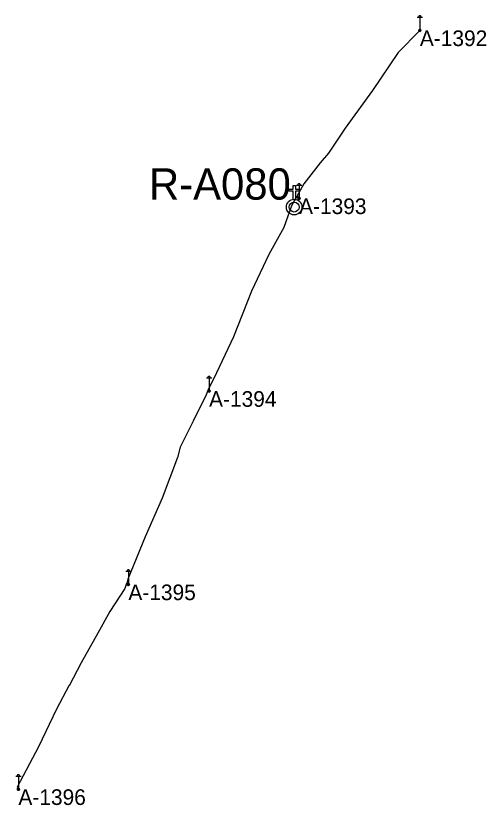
# Model space of a CAD drawing. Extents: x -729889 to -691139, y -995431 to -974354.
# Drawn here: x -726584.2 to -726493.9, y -976957 to -976805.7 of the extents above; entities that cross this region are included whole.
import ezdxf

# ---------------------------------------------------------------- set-up
doc = ezdxf.new("R2010")
doc.units = 0
for name, color, linetype in [('Atributy', 7, 'Continuous'), ('Skutečně zaměřené kabelové vedení', 7, 'Continuous'), ('Spínací bod veřejného osvětlení', 7, 'Continuous'), ('Světelný bod na stožáru sadovém', 7, 'Continuous')]:
    doc.layers.add(name, color=color, linetype=linetype)

# ---------------------------------------------------------------- blocks, each defined once
blk = doc.blocks.new('6.571')
at = {"layer": 'Světelný bod na stožáru sadovém'}
for p, q in [((-0.51, 2.54), (0.51, 2.54)), ((0, 2.54), (0, 0.2))]:
    blk.add_line(p, q, dxfattribs=at)
for points in [[(0.25, 2.54), (0.25, 2.56), (0.25, 2.58), (0.24, 2.6), (0.24, 2.62), (0.23, 2.64), (0.22, 2.66), (0.21, 2.69), (0.19, 2.7), (0.18, 2.72), (0.16, 2.73), (0.15, 2.75), (0.13, 2.76), (0.11, 2.77), (0.09, 2.78), (0.07, 2.78), (0.05, 2.79), (0.02, 2.79), (0, 2.79), (-0.02, 2.79), (-0.05, 2.79), (-0.07, 2.78), (-0.09, 2.78), (-0.11, 2.77), (-0.13, 2.76), (-0.15, 2.75), (-0.16, 2.73), (-0.18, 2.72), (-0.19, 2.7), (-0.21, 2.69), (-0.22, 2.66), (-0.23, 2.64), (-0.24, 2.62), (-0.24, 2.6), (-0.25, 2.58), (-0.25, 2.56), (-0.25, 2.54)], [(-0.2, 0), (-0.17, -0.1), (-0.08, -0.18), (0.04, -0.19), (0.13, -0.14), (0.19, -0.05), (0.18, 0.07), (0.12, 0.15), (0.02, 0.19), (-0.09, 0.17), (-0.17, 0.09), (-0.18, -0.01), (-0.15, -0.1), (-0.06, -0.17), (0.04, -0.17), (0.12, -0.12), (0.17, -0.03), (0.16, 0.08), (0.1, 0.14), (0.01, 0.17), (-0.09, 0.14), (-0.15, 0.07), (-0.16, -0.01), (-0.12, -0.1), (-0.04, -0.15), (0.04, -0.15), (0.12, -0.1), (0.15, -0.01), (0.14, 0.07), (0.08, 0.13), (-0.01, 0.15), (-0.09, 0.12), (-0.13, 0.06), (-0.14, -0.02), (-0.1, -0.1), (-0.03, -0.13), (0.04, -0.13), (0.11, -0.08), (0.13, 0), (0.12, 0.07), (0.06, 0.12), (-0.02, 0.13), (-0.08, 0.1), (-0.12, 0.05), (-0.12, -0.03), (-0.08, -0.09), (-0.02, -0.11), (0.05, -0.11), (0.1, -0.06), (0.11, 0.01), (0.1, 0.06), (0.05, 0.11), (-0.02, 0.11), (-0.07, 0.09), (-0.1, 0.04), (-0.1, -0.03), (-0.06, -0.08), (-0.02, -0.1), (0.05, -0.08), (0.09, -0.04), (0.1, 0.01), (0.08, 0.06), (0.03, 0.09), (-0.02, 0.09), (-0.06, 0.07), (-0.08, 0.02), (-0.08, -0.03), (-0.05, -0.06), (-0.01, -0.08), (0.04, -0.06), (0.07, -0.03), (0.07, 0.01), (0.06, 0.05), (0.02, 0.07), (-0.02, 0.07), (-0.05, 0.05), (-0.07, 0.02), (-0.06, -0.03), (-0.04, -0.05), (0, -0.06), (0.04, -0.04), (0.05, -0.02), (0.06, 0.01), (0.04, 0.04), (0.01, 0.05), (-0.02, 0.05), (-0.04, 0.04), (-0.05, 0.01), (-0.04, -0.02), (-0.02, -0.03), (0.01, -0.04), (0.03, -0.03), (0.04, -0.01), (0.04, 0.01), (0.02, 0.03), (0.01, 0.04), (-0.01, 0.03), (-0.02, 0.02), (-0.03, 0.01), (-0.02, -0.01), (-0.01, -0.02)], [(-0.01, -0.02), (0.01, -0.02), (0.01, -0.01), (0.02, 0), (0.02, 0.01), (0.01, 0.02), (0, 0.02), (-0.01, 0.01), (-0.01, 0.01), (-0.01, 0.01)]]:
    blk.add_lwpolyline(points, dxfattribs=at)
blk.add_circle((0, 0), 0.203, dxfattribs=at)
blk = doc.blocks.new('6.06')
at = {"layer": 'Spínací bod veřejného osvětlení'}
blk.add_lwpolyline([(-0.22, 0.06), (-0.22, 1.7), (-1.04, 1.7), (-1.04, 2.08), (-0.22, 2.08), (-0.22, 2.83), (0.23, 2.83), (0.23, 2.08), (1.06, 2.08), (1.06, 1.7), (0.23, 1.7), (0.23, 0.06)], close=True, dxfattribs=at)
for radius in [1.5, 0.945]:
    blk.add_circle((0, -1.33), radius, dxfattribs=at)

msp = doc.modelspace()

# ---------------------------------------------------------------- linework, layer by layer
at = {"layer": 'Skutečně zaměřené kabelové vedení'}
for points in [[(-726506.64, -976808.49), (-726510.78, -976812.73), (-726515.75, -976820.01), (-726520.95, -976827.23), (-726524.15, -976832.01), (-726525.76, -976833.87), (-726528.88, -976837.93), (-726530.16, -976840.24), (-726529.81, -976840.7)], [(-726529.81, -976840.7), (-726530.22, -976840.32), (-726531.25, -976842.14), (-726532.74, -976846.31), (-726535.61, -976851.49), (-726538.96, -976858.46), (-726542.42, -976867.23), (-726546.16, -976875.23), (-726547.29, -976877.46), (-726547.08, -976877.64)], [(-726530.75, -976841.04), (-726530.63, -976841.08), (-726530.22, -976840.35), (-726529.81, -976840.7)], [(-726547.08, -976877.64), (-726547.29, -976877.52), (-726547.63, -976878.36), (-726550.15, -976883.43), (-726552.61, -976888.39), (-726553.12, -976890.38), (-726556.05, -976898.2), (-726559.36, -976905.62), (-726562.68, -976913.71), (-726562.86, -976914.51), (-726562.56, -976914.72)], [(-726562.56, -976914.72), (-726562.9, -976914.55), (-726563.21, -976915.5), (-726566.12, -976919.93), (-726568.39, -976924.09), (-726571.63, -976929.78), (-726573.94, -976934.16), (-726573.98, -976934.17), (-726576.37, -976938.63), (-726579.81, -976945.84), (-726583.9, -976953.59), (-726583.66, -976953.99)]]:
    msp.add_lwpolyline(points, dxfattribs=at)

# ---------------------------------------------------------------- block references
at = {"layer": 'Spínací bod veřejného osvětlení'}
msp.add_blockref('6.06', (-726530.75, -976841.04), dxfattribs=at)
at = {"layer": 'Světelný bod na stožáru sadovém', "xscale": 1.0016949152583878, "yscale": 1.0016949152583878}
for p in [(-726506.64, -976808.49), (-726529.81, -976840.7), (-726547.08, -976877.64), (-726562.56, -976914.72), (-726583.66, -976953.99)]:
    msp.add_blockref('6.571', p, dxfattribs=at)

# ---------------------------------------------------------------- texts
at = {"layer": 'Atributy'}
for s, height, p in [('A-1392', 3, (-726506.64, -976811.5)), ('R-A080', 6, (-726558.6, -976840.94)), ('A-1393', 3, (-726529.81, -976843.71)), ('A-1394', 3, (-726547.08, -976880.66)), ('A-1395', 3, (-726562.56, -976917.73)), ('A-1396', 3, (-726583.66, -976957))]:
    msp.add_text(s, height=height, dxfattribs=at).set_placement(p)

doc.saveas('drawing.dxf')
